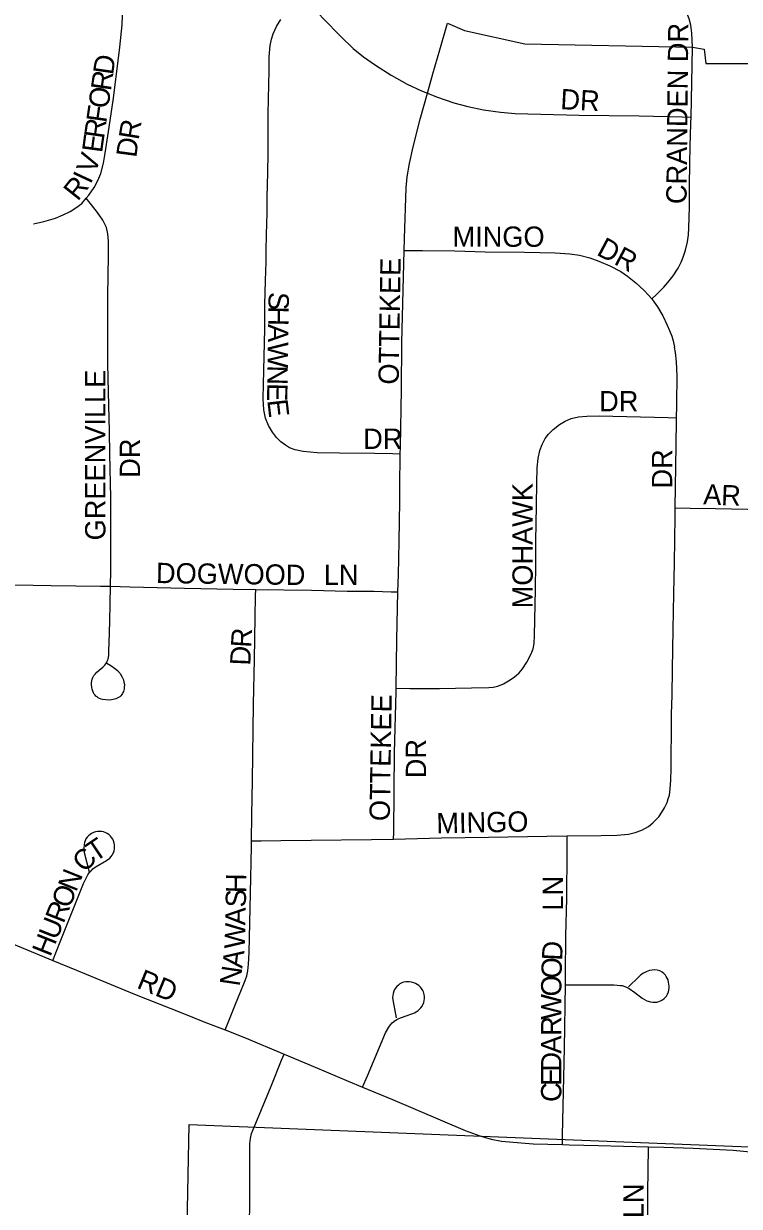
# Model space of a CAD drawing. Extents: x 1443599 to 1910620, y 1028088 to 1361369.
# Drawn here: x 1648890 to 1650651, y 1290462 to 1293372 of the extents above; entities that cross this region are included whole.
import ezdxf

# ---------------------------------------------------------------- set-up
doc = ezdxf.new("R2010")
doc.units = 0
for name, color, linetype in [('GM_X_City_Street', 7, 'Continuous'), ('GM_X_City_Street_Text', 7, 'Continuous'), ('GM_X_Corporation', 7, 'Continuous'), ('GM_X_Section', 7, 'Continuous'), ('GM_X_Township_Road', 7, 'Continuous')]:
    doc.layers.add(name, color=color, linetype=linetype)

msp = doc.modelspace()

# ---------------------------------------------------------------- linework, layer by layer
at = {"layer": 'GM_X_City_Street'}
for points in [[(1649043.7, 1292942), (1649050.1, 1292949.4), (1649063, 1292968.3), (1649072.5, 1292985.6), (1649079.4, 1293002.8), (1649086.3, 1293028.7), (1649090.6, 1293052.9), (1649100, 1293116.7), (1649110.4, 1293188.2), (1649126.7, 1293314.1), (1649131.8, 1293368.4), (1649134.4, 1293434), (1649136.9, 1293517.6), (1649137.8, 1293579.7), (1649137.7, 1293617.6), (1649136.9, 1293644.4), (1649135.2, 1293663.3), (1649131.7, 1293681.4)], [(1649572.8, 1293444.6), (1649576.3, 1293440.4), (1649627.1, 1293384.6), (1649670.2, 1293339.8), (1649701, 1293310.8), (1649726.1, 1293290.2), (1649755.2, 1293269.4), (1649794, 1293245.3), (1649833.9, 1293223.1), (1649869.1, 1293206.2), (1649883.2, 1293200.6)], [(1650536, 1293313.9), (1650534.2, 1293348.2), (1650531.4, 1293367.7), (1650527.3, 1293383.5), (1650522.4, 1293395.6), (1650518.7, 1293403.9), (1650511.1, 1293417.3), (1650499.9, 1293431.7), (1650489, 1293444), (1650480.9, 1293451.3), (1650474.2, 1293456.5)], [(1649816.6, 1292312.6), (1649797.2, 1292313), (1649753, 1292313.8), (1649667.4, 1292314.6), (1649611.8, 1292316.1), (1649577.3, 1292318.7), (1649557.7, 1292323.1), (1649544.2, 1292328.5), (1649533.8, 1292334.3), (1649522.7, 1292342.8), (1649511.7, 1292353.8), (1649502.1, 1292366.3), (1649492.5, 1292383.2), (1649485, 1292401.4), (1649481.1, 1292421.5), (1649479.1, 1292448.8), (1649479.7, 1292484.6), (1649482.9, 1292620.5), (1649483.5, 1292679.7), (1649484.8, 1292739.5), (1649486.1, 1292785.7), (1649486.7, 1292811.7), (1649487.4, 1292853.3), (1649488.6, 1292905.4), (1649489.3, 1292944.4), (1649490.5, 1293005.5), (1649491.2, 1293052.4), (1649491.8, 1293092.7), (1649491.8, 1293149.3), (1649492.4, 1293187), (1649493.1, 1293220.8), (1649493.7, 1293257.3), (1649494.3, 1293290.4), (1649496.2, 1293317.7), (1649499.5, 1293333.3), (1649503.4, 1293346.4), (1649511.8, 1293364.6), (1649522.2, 1293381.5)], [(1649913.8, 1293307.2), (1649932.9, 1293373.2)], [(1649883.2, 1293200.6), (1649896.9, 1293248.5), (1649913.8, 1293307.2)], [(1650532.2, 1293141.7), (1650535.2, 1293268.6)], [(1649826.3, 1292813.2), (1649826.8, 1292843), (1649831.2, 1292967.9), (1649833.8, 1292994.5), (1649838.9, 1293027.2), (1649848, 1293068.7), (1649865.4, 1293136.7), (1649883.2, 1293200.6)], [(1649883.2, 1293200.6), (1649905.4, 1293191.7), (1649948.7, 1293177.2), (1649983.2, 1293167.8), (1650021.5, 1293159.9), (1650063.4, 1293153.8), (1650099.1, 1293151), (1650256.5, 1293146.3), (1650404.2, 1293144.6), (1650510.7, 1293142.2), (1650532.2, 1293141.7)], [(1650435.3, 1292694.4), (1650446.8, 1292705.5), (1650465, 1292723), (1650475.4, 1292734.8), (1650488.4, 1292751), (1650500.8, 1292770.5), (1650507.9, 1292784.8), (1650512.8, 1292796.8), (1650518.5, 1292814.4), (1650523.3, 1292835), (1650525.7, 1292851.8), (1650526.7, 1292869.5), (1650528, 1292920.1), (1650528.6, 1292973.5), (1650529.4, 1293026.9), (1650530.4, 1293069.5), (1650531.8, 1293126), (1650532.2, 1293141.7)], [(1648913.8, 1292878.9), (1648939.5, 1292885), (1648968.2, 1292893.5), (1648987, 1292901.2), (1649004.4, 1292909.7), (1649018.2, 1292918.3), (1649032.9, 1292929.5), (1649043.7, 1292942)], [(1649103.2, 1291987.8), (1649104, 1292026), (1649104, 1292089.7), (1649103.9, 1292206.3), (1649102.1, 1292312.2), (1649101.3, 1292369.1), (1649098.6, 1292464.8), (1649096.9, 1292535.5), (1649096.8, 1292620.9), (1649096.8, 1292702.8), (1649098.5, 1292800.2), (1649098.4, 1292836.5), (1649096.7, 1292854.5), (1649093.3, 1292870.1), (1649089.8, 1292878.7), (1649084.6, 1292888.2), (1649071.7, 1292907.1), (1649057, 1292926.1), (1649043.7, 1292942)], [(1649816.6, 1292312.6), (1649816.9, 1292330.6), (1649819.3, 1292471.7), (1649820.7, 1292586.5), (1649826.3, 1292813.2)], [(1649826.3, 1292813.2), (1649871.1, 1292813.2), (1649950.5, 1292812.6), (1650025.9, 1292810.6), (1650122.2, 1292809.7), (1650197.8, 1292808.1), (1650234.2, 1292805.6), (1650257.3, 1292801.7), (1650283.1, 1292795.3), (1650305.3, 1292787.7), (1650332.7, 1292775.6), (1650359, 1292761.5), (1650375.8, 1292750.1), (1650396, 1292734.1), (1650417.1, 1292714.9), (1650427.2, 1292703.9), (1650435.3, 1292694.4)], [(1650435.3, 1292694.4), (1650441.6, 1292686.6), (1650449.4, 1292674.9), (1650462.4, 1292652.8), (1650473.5, 1292630), (1650479.3, 1292616.4), (1650484.6, 1292602.7), (1650488.5, 1292591), (1650491.7, 1292576.1)], [(1650496.5, 1292401.8), (1650496.8, 1292432.3), (1650496.8, 1292438.8), (1650497.8, 1292504.4), (1650496.7, 1292539.3), (1650494.3, 1292562.3), (1650491.7, 1292576.1)], [(1649806.6, 1291736.5), (1649840.1, 1291736.4), (1649913.2, 1291736.1), (1649991.9, 1291737.4), (1650034.2, 1291738.8), (1650045.3, 1291739.4), (1650056.3, 1291742), (1650070.6, 1291747.2), (1650083.1, 1291754.6), (1650096.8, 1291763.8), (1650109.2, 1291774.5), (1650117.7, 1291784.4), (1650128.3, 1291801), (1650139.1, 1291821.2), (1650143.6, 1291833.5), (1650146.1, 1291846.4), (1650147.3, 1291866), (1650149.2, 1291980.8), (1650149.9, 1292043.1), (1650150.5, 1292098.8), (1650151.8, 1292185.6), (1650152.4, 1292241.6), (1650153.5, 1292279.1), (1650155.9, 1292301.9), (1650160.2, 1292321.2), (1650165.8, 1292336.6), (1650173.3, 1292351.1), (1650181.1, 1292361.6), (1650192.7, 1292373.3), (1650208.1, 1292385.4), (1650222.2, 1292393.9), (1650237.2, 1292400.4), (1650255.1, 1292404.2), (1650275.9, 1292406.2), (1650306.4, 1292406.9), (1650475.5, 1292402.4), (1650496.5, 1292401.8)], [(1650493.4, 1292180.4), (1650495.8, 1292335), (1650496.5, 1292396), (1650496.5, 1292401.8)], [(1649814.2, 1292097.7), (1649815.3, 1292197), (1649815.2, 1292232.4), (1649816.6, 1292312.6)], [(1650227.6, 1291373.3), (1650311, 1291374.1), (1650350.5, 1291375.2), (1650378.5, 1291377.9), (1650394.5, 1291381.4), (1650411, 1291387.7), (1650427.2, 1291396.8), (1650438.3, 1291405.3), (1650452.6, 1291420.3), (1650462.3, 1291433.9), (1650466.9, 1291442.4), (1650473.4, 1291455.4), (1650476.2, 1291464.2), (1650478.8, 1291474), (1650481.2, 1291489.2), (1650482.8, 1291510.1), (1650483.1, 1291538.6), (1650483.1, 1291580.9), (1650483.7, 1291617.3), (1650483.7, 1291647.3), (1650484.3, 1291673.9), (1650485.5, 1291718.7), (1650486.5, 1291783.3), (1650488.1, 1291881.4), (1650490.1, 1291969.9), (1650491.3, 1292044.7), (1650493, 1292158.9), (1650493.4, 1292180.4)], [(1650493.4, 1292180.4), (1650530.3, 1292179.9), (1650592.7, 1292179.2), (1650671.2, 1292177.2), (1650753, 1292175.7), (1650839.7, 1292174.6)], [(1649810.9, 1291973.6), (1649812, 1292015.3), (1649814.2, 1292097.7)], [(1648715.6, 1291992.1), (1648750.9, 1291992), (1648823.2, 1291991.8), (1648957.7, 1291989.5), (1649079.1, 1291988), (1649103.2, 1291987.8)], [(1649094.4, 1291798.2), (1649104.6, 1291792.3), (1649113.4, 1291786.2), (1649120.8, 1291780.1), (1649127.1, 1291772.8), (1649131.6, 1291765.4), (1649135.2, 1291757.4), (1649136.6, 1291751.7), (1649137.5, 1291745.7), (1649137.4, 1291738.3), (1649137.2, 1291735), (1649136.5, 1291732), (1649135.3, 1291728.5), (1649133.9, 1291725.9), (1649132.7, 1291723.6), (1649130.9, 1291721), (1649128.5, 1291718.2), (1649126.1, 1291715.8), (1649124.5, 1291714.5), (1649121.8, 1291712.9), (1649119.6, 1291711.9), (1649116.2, 1291710.6), (1649113.2, 1291709.7), (1649110.1, 1291708.8), (1649105.7, 1291708), (1649100.6, 1291707.6), (1649092.2, 1291708), (1649083.8, 1291708.8), (1649080.1, 1291709.9), (1649076.3, 1291711.6), (1649073.1, 1291713.3), (1649070.3, 1291715.2), (1649067.4, 1291717.4), (1649065.5, 1291719.6), (1649063.4, 1291722.4), (1649061.5, 1291725.3), (1649059.6, 1291729.7), (1649058.3, 1291734.2), (1649057.1, 1291739.6), (1649056.4, 1291745.2), (1649056.5, 1291750.6), (1649057.2, 1291754.7), (1649058.3, 1291758.7), (1649059.9, 1291763), (1649062.7, 1291767.8), (1649065.4, 1291771.4), (1649070.1, 1291776.2), (1649075.4, 1291781), (1649084.2, 1291788.2), (1649089.4, 1291793.4), (1649091.8, 1291796.5), (1649093.4, 1291799), (1649095.4, 1291803), (1649097.4, 1291807.8), (1649098.9, 1291817.3), (1649099.7, 1291830.5), (1649100.5, 1291847.6), (1649101.5, 1291901.8), (1649102.3, 1291944), (1649103.2, 1291987.8)], [(1649103.2, 1291987.8), (1649150.9, 1291986), (1649285.9, 1291983), (1649405.1, 1291980.5), (1649460.8, 1291979.5)], [(1649450.3, 1291361), (1649451.2, 1291425), (1649452.8, 1291509.1), (1649455.6, 1291697.5), (1649457.8, 1291807.5), (1649459.4, 1291911.9), (1649460.5, 1291964.4), (1649460.8, 1291979.5)], [(1649460.8, 1291979.5), (1649597.8, 1291977.6), (1649685.9, 1291975.5), (1649751.5, 1291975.1), (1649794.3, 1291974.1), (1649810.9, 1291973.6)], [(1649806.6, 1291736.5), (1649808, 1291856.6), (1649810.9, 1291973.6)], [(1649800.2, 1291365.4), (1649800.4, 1291380.6), (1649801.5, 1291485), (1649802.6, 1291578.1), (1649806.5, 1291728.3), (1649806.6, 1291736.5)], [(1648961.2, 1291067), (1648979.6, 1291112.7), (1649037.2, 1291256.3), (1649044, 1291271.3), (1649047.7, 1291277.3), (1649051.2, 1291282.4), (1649055.5, 1291287.5), (1649060.1, 1291292), (1649067.9, 1291297.9), (1649093.7, 1291312.5), (1649101.5, 1291318.6), (1649105.2, 1291322.5), (1649107.8, 1291326.1), (1649109.3, 1291328.9), (1649110.7, 1291331.9), (1649112.1, 1291336.3), (1649113, 1291341.5), (1649113.3, 1291346.7), (1649113, 1291351.4), (1649112.4, 1291355.5), (1649110.7, 1291361), (1649108.9, 1291365.2), (1649106, 1291369.6), (1649103.1, 1291373), (1649099.1, 1291376.7), (1649095.5, 1291379.3), (1649090.6, 1291381.6), (1649086.2, 1291383.2), (1649081.1, 1291384.2), (1649071.2, 1291384.2), (1649066.1, 1291383.2), (1649061.7, 1291381.7), (1649056.9, 1291379.3), (1649053.1, 1291376.9), (1649049, 1291373.2), (1649046.1, 1291370), (1649043, 1291366.1), (1649041, 1291361.6), (1649039.5, 1291357.5), (1649038.2, 1291352.1), (1649037.6, 1291342.2), (1649038.9, 1291332.4), (1649050.7, 1291285)], [(1649385.5, 1290896.2), (1649391, 1290909.9), (1649409.4, 1290955.3), (1649434.7, 1291018), (1649438.7, 1291029.2), (1649441.5, 1291041.7), (1649443.2, 1291057.5), (1649444.3, 1291086.8), (1649447.9, 1291232.1), (1649450.1, 1291347.2), (1649450.3, 1291361)], [(1649450.3, 1291361), (1649473.8, 1291361.3), (1649522.8, 1291361.9), (1649597.4, 1291363), (1649745.7, 1291364.8), (1649800.2, 1291365.4)], [(1649800.2, 1291365.4), (1649917.8, 1291368.3), (1650034, 1291370), (1650177.3, 1291372.9), (1650227.6, 1291373.3)], [(1650222.8, 1291007.2), (1650223.2, 1291032.5), (1650224.4, 1291127.2), (1650226.2, 1291219), (1650227.6, 1291335.6), (1650227.6, 1291359), (1650227.6, 1291373.3)], [(1648627.4, 1291237.2), (1648642, 1291227.3), (1648722.5, 1291170.8), (1648744.5, 1291157.4), (1648764.8, 1291147.3), (1648801, 1291132.5), (1648864.9, 1291106.7), (1648961.2, 1291067)], [(1648961.2, 1291067), (1649019.9, 1291042.9), (1649162.5, 1290984), (1649283.3, 1290936.4), (1649335.7, 1290915.5), (1649385.5, 1290896.2)], [(1650222.8, 1291007.2), (1650253.1, 1291007.1), (1650342.1, 1291006.8), (1650358.5, 1291005.6), (1650362.7, 1291005), (1650369.3, 1291003), (1650375, 1291000.4), (1650380, 1290997.6), (1650393.5, 1290988.2), (1650411.8, 1290974), (1650423.3, 1290967.7), (1650432.8, 1290964.8), (1650438.2, 1290964.2), (1650443.5, 1290964.2), (1650448.3, 1290964.6), (1650453.2, 1290965.9), (1650457.1, 1290967.7), (1650461.9, 1290970.2), (1650465.9, 1290973), (1650469.2, 1290976.3), (1650471.4, 1290979.4), (1650474, 1290984), (1650476.4, 1290989.5), (1650477.5, 1290993.6), (1650478.2, 1290999.6), (1650478.4, 1291004.1), (1650477.1, 1291013.9), (1650475.5, 1291019.3), (1650473.8, 1291023.3), (1650471.3, 1291027.7), (1650469.1, 1291031), (1650465, 1291035.1), (1650461, 1291038.2), (1650455.3, 1291041.4), (1650449.1, 1291043.3), (1650442.8, 1291043.7), (1650436.5, 1291043.2), (1650429.6, 1291041.9), (1650421.7, 1291039.3), (1650415.3, 1291036), (1650409, 1291031.5), (1650403.5, 1291026.8), (1650378, 1291001.9)], [(1649724, 1290755), (1649735.9, 1290783.5), (1649779.9, 1290888.9), (1649788.3, 1290903), (1649792.9, 1290908.9), (1649796.8, 1290913.1), (1649804.3, 1290919.5), (1649808.5, 1290922.1), (1649812.8, 1290924.4), (1649828.3, 1290930), (1649847.2, 1290936.3), (1649851.9, 1290938.3), (1649856, 1290940.7), (1649860.5, 1290944.2), (1649863.6, 1290946.9), (1649867.3, 1290950.7), (1649870.4, 1290954.2), (1649872.4, 1290957.9), (1649874.4, 1290963.5), (1649875.5, 1290968.1), (1649875.9, 1290973.2), (1649876.2, 1290978.3), (1649875.5, 1290983.1), (1649873.9, 1290989.4), (1649872, 1290993.3), (1649869, 1290997.9), (1649866.2, 1291001.2), (1649862.1, 1291005), (1649858.2, 1291007.8), (1649853.7, 1291010.3), (1649849.8, 1291012), (1649844.4, 1291013.8), (1649838.8, 1291014.7), (1649834.6, 1291014.7), (1649830.2, 1291014.2), (1649824.8, 1291013.3), (1649820.2, 1291011.9), (1649815.8, 1291009.3), (1649812, 1291006.5), (1649808.2, 1291003.1), (1649804.9, 1290998.9), (1649802.5, 1290995.1), (1649800.8, 1290991), (1649799, 1290985.8), (1649797.9, 1290980.9), (1649797.6, 1290976), (1649798.1, 1290970.4), (1649806.7, 1290925.4)], [(1650215.6, 1290613.8), (1650216.2, 1290637.1), (1650220.9, 1290851.5), (1650222.8, 1291007.2)], [(1649385.5, 1290896.2), (1649432.8, 1290877.8), (1649530.5, 1290836.8)], [(1649444.4, 1290318.6), (1649444.7, 1290329), (1649446, 1290483), (1649446, 1290547.3), (1649446, 1290602.5), (1649446.4, 1290615.8), (1649448.2, 1290629.1), (1649450.5, 1290641.1), (1649454.2, 1290651.2), (1649465.2, 1290676.9), (1649498.8, 1290757.4), (1649524.5, 1290821.8), (1649530.5, 1290836.8)], [(1649530.5, 1290836.8), (1649606.7, 1290804.8), (1649688.3, 1290769.6), (1649724, 1290755)], [(1649724, 1290755), (1649797.7, 1290724.8), (1649975.9, 1290648.9), (1650012.6, 1290635.2), (1650040.5, 1290627.4), (1650065.7, 1290622.3), (1650114.4, 1290618.1), (1650143.7, 1290615.7), (1650215.6, 1290613.8)], [(1650215.6, 1290613.8), (1650232.2, 1290613.4), (1650304.4, 1290611.7), (1650427.6, 1290608.8)], [(1650426.6, 1290357.5), (1650425.9, 1290483.9), (1650426.5, 1290563.6), (1650427.2, 1290593.8), (1650427.6, 1290608.8)], [(1650427.6, 1290608.8), (1650465.3, 1290607.9), (1650537.6, 1290605.5), (1650636.1, 1290600.2), (1650695.1, 1290594.8), (1650757, 1290587.7), (1650800.8, 1290585.6)]]:
    msp.add_lwpolyline(points, dxfattribs=at)
at = {"layer": 'GM_X_Corporation'}
msp.add_lwpolyline([(1649932.9, 1293373.2), (1649974.4, 1293355.2), (1650122.8, 1293322.4), (1650536, 1293314), (1650564.3, 1293308.7), (1650568.5, 1293273.5), (1650697.3, 1293273.7), (1650715.9, 1294668.4)], dxfattribs=at)
at = {"layer": 'GM_X_Section'}
msp.add_lwpolyline([(1649297.3, 1290663.7), (1652362.1, 1290541), (1653620.4, 1290490.6), (1654653.2, 1290449.2), (1654531.2, 1285124), (1651881.8, 1285277), (1649178.9, 1285308.5), (1649244.2, 1287997.1)], close=True, dxfattribs=at)
at = {"layer": 'GM_X_Township_Road'}
msp.add_lwpolyline([(1650535.2, 1293268.6), (1650536, 1293313.9)], dxfattribs=at)

# ---------------------------------------------------------------- texts
at = {"layer": 'GM_X_City_Street_Text'}
for s, rotation, p in [('CRANDEN DR', 89.3646, (1650521, 1292927.5)), ('D', 81.8751, (1649109.7, 1293244)), ('R', 81.8685, (1649104.1, 1293204.7)), ('O', 81.8626, (1649097.9, 1293161.2)), ('DR', 356.989, (1650209.7, 1293161.4)), ('F', 81.8607, (1649092.9, 1293126.3)), ('R', 81.8355, (1649087.3, 1293087.1)), ('R', 80.7054, (1649172.5, 1293084)), ('E', 82.3223, (1649082.6, 1293052.4)), ('D', 82.284, (1649166.7, 1293040.7)), ('V', 70.7525, (1649065.5, 1293000.1)), ('I', 65.0442, (1649054.2, 1292975.1)), ('R', 51.5222, (1649022.8, 1292933.2)), ('MINGO', 0, (1649945.2, 1292822.6)), ('DR', 332.0938, (1650297.3, 1292803.9)), ('OTTEKEE', 89.0765, (1649812.6, 1292483.3)), ('S', 269.1257, (1649492.6, 1292711.8)), ('H', 269.1256, (1649492.1, 1292676.6)), ('A', 269.137, (1649491.4, 1292632.6)), ('W', 269.1256, (1649490.8, 1292588.6)), ('GREENVILLE', 90, (1649091, 1292100.4)), ('N', 269.1256, (1649489.9, 1292531.4)), ('E', 269.2296, (1649489.2, 1292487.3)), ('DR', 0, (1650306, 1292417.8)), ('E', 276.6094, (1649489.1, 1292445.1)), ('DR', 0, (1649725.2, 1292325.4)), ('DR', 90, (1649176.1, 1292254.4)), ('DR', 90, (1650485.8, 1292228)), ('MOHAWK', 90, (1650142.6, 1291933.2)), ('A', 357.7478, (1650561.6, 1292189)), ('R', 357.7405, (1650605.6, 1292187.3)), ('DOGWOOD', 359.2146, (1649215.1, 1291995.4)), ('LN', 0, (1649628.4, 1291991)), ('R', 86.5252, (1649449.4, 1291835.5)), ('D', 87.4858, (1649447.4, 1291791.8)), ('OTTEKEE', 89.0892, (1649790.6, 1291409.4)), ('DR', 90, (1649880.1, 1291515.2)), ('MINGO', 1.2213, (1649905.9, 1291379.4)), ('T', 34.0159, (1649065.3, 1291307.7)), ('C', 46.1677, (1649040.1, 1291281)), ('N', 68.2392, (1649018.8, 1291233.6)), ('H', 88.8416, (1649437.2, 1291232.2)), ('LN', 90, (1650217.4, 1291189.6)), ('O', 68.2674, (1649002.6, 1291192.7)), ('S', 88.8399, (1649436.5, 1291197)), ('R', 68.2529, (1648987.8, 1291155.9)), ('U', 68.2392, (1648971.5, 1291115)), ('A', 88.8218, (1649435.5, 1291153)), ('W', 88.1599, (1649433.7, 1291095.2)), ('H', 68.2595, (1648955.2, 1291074.2)), ('A', 82.7229, (1649427.7, 1291046.4)), ('D', 87.1791, (1650214.8, 1291065.7)), ('O', 87.9889, (1650213.2, 1291021.9)), ('RD', 337.6179, (1649165.6, 1291000.3)), ('N', 81.5978, (1649421.1, 1291001.8)), ('O', 89.8032, (1650213.1, 1290978.4)), ('W', 89.9798, (1650213.1, 1290921.2)), ('R', 89.9757, (1650213.1, 1290881.6)), ('A', 89.9928, (1650213.1, 1290837.6)), ('D', 89.9781, (1650213, 1290793.6)), ('E', 89.9956, (1650213, 1290758.4)), ('C', 89.9757, (1650213, 1290718.8)), ('LN', 90, (1650415.4, 1290432.8))]:
    msp.add_text(s, height=50, rotation=rotation, dxfattribs=at).set_placement(p)

doc.saveas('drawing.dxf')
